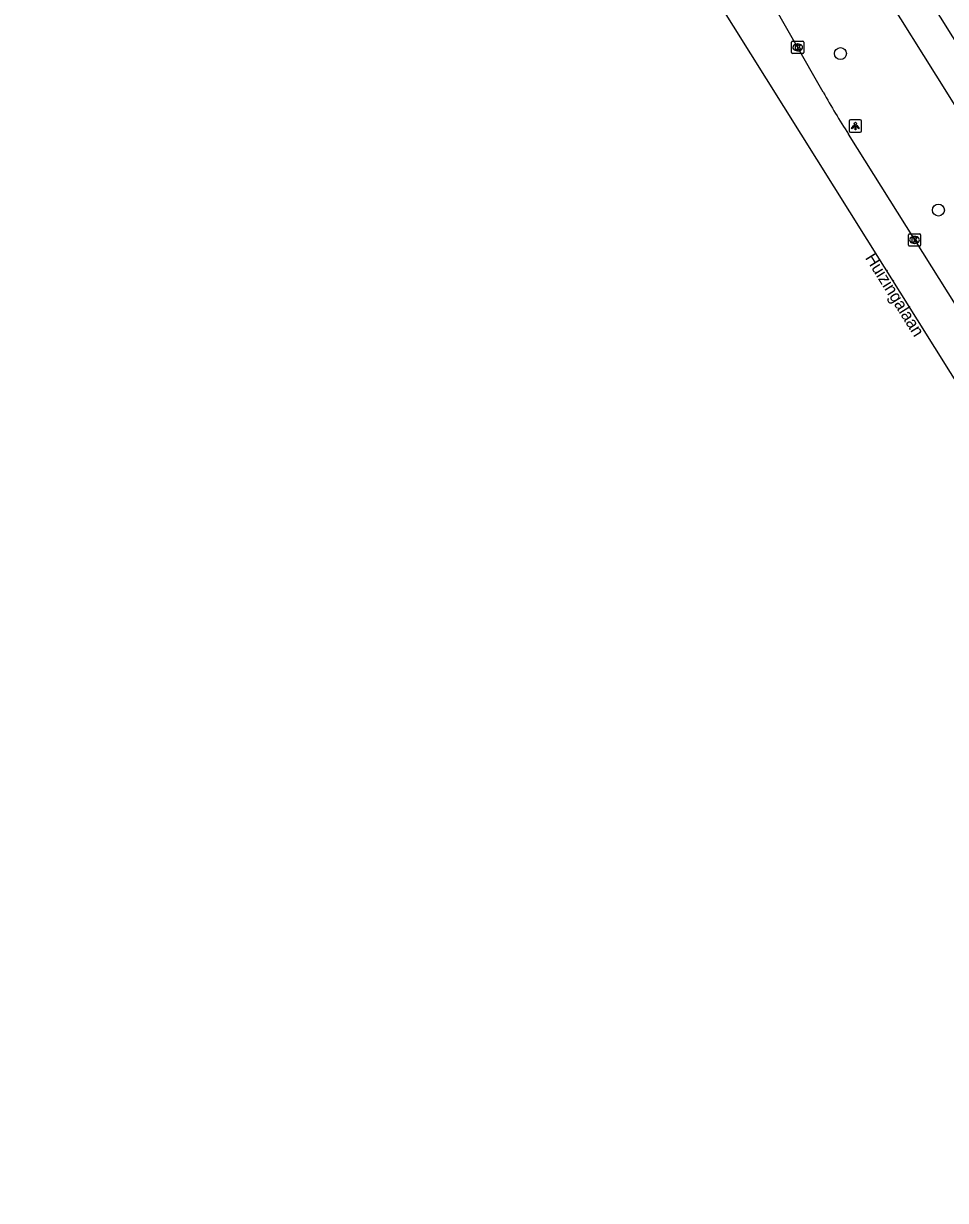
# Model space of a CAD drawing. Extents: x 160077 to 160945, y 386481 to 387498.
# Drawn here: x 160401.7 to 160477.2, y 386632.1 to 386728.5 of the extents above; entities that cross this region are included whole.
import ezdxf

# ---------------------------------------------------------------- set-up
doc = ezdxf.new("R2010")
doc.units = 0
for name, color, linetype in [('IMGEO_Boom', 7, 'Continuous'), ('IMGEO_Fietspad_gesloten', 7, 'Continuous'), ('IMGEO_Kolk', 7, 'Continuous'), ('IMGEO_Lichtpunt', 7, 'Continuous'), ('IMGEO_Openbare_ruimte_label', 7, 'Continuous'), ('IMGEO_OVBaan_gesloten', 7, 'Continuous'), ('IMGEO_Rijbaan_regionaal_gesloten', 7, 'Continuous')]:
    doc.layers.add(name, color=color, linetype=linetype)

msp = doc.modelspace()

# ---------------------------------------------------------------- linework, layer by layer
at = {"layer": 'IMGEO_Boom'}
for centre in [(160468.614, 386725.991), (160476.631, 386713.188)]:
    msp.add_circle(centre, 0.489, dxfattribs=at)
at = {"layer": 'IMGEO_Fietspad_gesloten'}
for points in [[(160545.353, 386614.4), (160540.384, 386622.308), (160531.85, 386635.887), (160531.36, 386636.669), (160520.175, 386654.495), (160507.988, 386673.919), (160499.383, 386687.635), (160498.978, 386688.282), (160486.744, 386707.806), (160476.448, 386724.239), (160468.64, 386736.699), (160465.892, 386741.082), (160454.087, 386759.909), (160444.721, 386774.848), (160437.266, 386786.737), (160433.09, 386793.395), (160422.403, 386810.435), (160420.492, 386813.481), (160411.654, 386827.581), (160407.208, 386834.673), (160401.736, 386843.281)], [(160429.081, 386805.038), (160439.654, 386788.204), (160470.983, 386738.226), (160501.792, 386689.072), (160505.238, 386683.614)]]:
    msp.add_lwpolyline(points, dxfattribs=at)
at = {"layer": 'IMGEO_Kolk'}
for p, q in [((160464.616, 386726.078), (160464.616, 386726.93)), ((160464.691, 386727.004), (160465.543, 386727.004)), ((160465.617, 386726.93), (160465.617, 386726.078)), ((160465.543, 386726.004), (160464.691, 386726.004)), ((160465.127, 386726.224), (160465.102, 386726.224)), ((160465.104, 386726.784), (160465.129, 386726.784)), ((160474.176, 386710.313), (160474.176, 386711.165)), ((160474.251, 386711.239), (160475.103, 386711.239)), ((160474.687, 386710.459), (160474.662, 386710.459)), ((160474.664, 386711.019), (160474.689, 386711.019)), ((160475.177, 386711.165), (160475.177, 386710.313)), ((160475.103, 386710.239), (160474.251, 386710.239))]:
    msp.add_line(p, q, dxfattribs=at)
for points in [[(160464.616, 386726.078), (160464.616, 386726.93)], [(160464.691, 386727.004), (160465.543, 386727.004)], [(160465.617, 386726.93), (160465.617, 386726.078)], [(160465.543, 386726.004), (160464.691, 386726.004)], [(160464.937, 386726.704), (160465.06, 386726.704), (160465.06, 386726.553), (160465.19, 386726.704), (160465.354, 386726.704), (160465.208, 386726.553), (160465.361, 386726.304), (160465.209, 386726.304), (160465.124, 386726.468), (160465.06, 386726.401), (160465.06, 386726.304), (160464.937, 386726.304), (160464.937, 386726.704)], [(160474.176, 386710.313), (160474.176, 386711.165)], [(160474.251, 386711.239), (160475.103, 386711.239)], [(160474.497, 386710.939), (160474.62, 386710.939), (160474.62, 386710.788), (160474.75, 386710.939), (160474.914, 386710.939), (160474.768, 386710.788), (160474.921, 386710.539), (160474.769, 386710.539), (160474.684, 386710.703), (160474.62, 386710.636), (160474.62, 386710.539), (160474.497, 386710.539), (160474.497, 386710.939)], [(160475.177, 386711.165), (160475.177, 386710.313)], [(160475.103, 386710.239), (160474.251, 386710.239)]]:
    msp.add_lwpolyline(points, dxfattribs=at)
for centre, start, end in [((160464.693, 386726.928), 91.55205, 178.44795), ((160464.693, 386726.928), 91.55205, 178.44795), ((160465.541, 386726.928), 1.55205, 88.44795), ((160465.541, 386726.928), 1.55205, 88.44795), ((160464.693, 386726.08), 181.55205, 268.44795), ((160464.693, 386726.08), 181.55205, 268.44795), ((160465.541, 386726.08), 271.55205, 358.44795), ((160465.541, 386726.08), 271.55205, 358.44795), ((160474.253, 386711.163), 91.55205, 178.44795), ((160474.253, 386711.163), 91.55205, 178.44795), ((160475.101, 386711.163), 1.55205, 88.44795), ((160475.101, 386711.163), 1.55205, 88.44795), ((160474.253, 386710.315), 181.55205, 268.44795), ((160474.253, 386710.315), 181.55205, 268.44795), ((160475.101, 386710.315), 271.55205, 358.44795), ((160475.101, 386710.315), 271.55205, 358.44795)]:
    msp.add_arc(centre, 0.0765, start, end, dxfattribs=at)
for centre, major_axis, ratio, start_param, end_param in [((160465.103, 386726.504), (-0.387, 0.002), 0.722429, 4.712389, 7.853982), ((160465.128, 386726.504), (-0.39, 0.002), 0.717154, 1.570796, 4.712389), ((160474.663, 386710.739), (-0.387, 0.002), 0.722429, 4.712389, 7.853982), ((160474.688, 386710.739), (-0.39, 0.002), 0.717154, 1.570796, 4.712389)]:
    msp.add_ellipse(centre, major_axis=major_axis, ratio=ratio, start_param=start_param, end_param=end_param, dxfattribs=at)
at = {"layer": 'IMGEO_Lichtpunt'}
for p, q in [((160469.337, 386720.47), (160469.337, 386719.663)), ((160469.337, 386720.47), (160469.337, 386719.663)), ((160470.239, 386720.565), (160469.431, 386720.565)), ((160470.239, 386720.565), (160469.431, 386720.565)), ((160470.333, 386719.663), (160470.333, 386720.47)), ((160470.333, 386719.663), (160470.333, 386720.47)), ((160469.431, 386719.569), (160470.239, 386719.569)), ((160469.431, 386719.569), (160470.239, 386719.569))]:
    msp.add_line(p, q, dxfattribs=at)
for points in [[(160469.711, 386720.134), (160469.75, 386720.106), (160469.562, 386719.844), (160469.524, 386719.871), (160469.711, 386720.134)], [(160469.813, 386720.086), (160469.86, 386720.086), (160469.86, 386719.764), (160469.813, 386719.764), (160469.813, 386720.086)], [(160469.923, 386720.106), (160469.961, 386720.133), (160470.148, 386719.871), (160470.109, 386719.843), (160469.923, 386720.106)]]:
    msp.add_lwpolyline(points, dxfattribs=at)
msp.add_circle((160469.836, 386720.268), 0.0994, dxfattribs=at)
for centre, start, end in [((160469.431, 386720.47), 90, 180), ((160469.431, 386720.47), 90, 180), ((160470.239, 386720.47), 0, 90), ((160470.239, 386720.47), 0, 90), ((160469.431, 386719.663), 180, 270), ((160469.431, 386719.663), 180, 270), ((160470.239, 386719.663), 270, 0), ((160470.239, 386719.663), 270, 360)]:
    msp.add_arc(centre, 0.0946, start, end, dxfattribs=at)
at = {"layer": 'IMGEO_OVBaan_gesloten'}
msp.add_lwpolyline([(160444.774, 386752.299), (160489.97, 386680.162), (160533.871, 386610.149)], dxfattribs=at)
at = {"layer": 'IMGEO_Rijbaan_regionaal_gesloten'}
for points in [[(160467.207, 386722.84), (160462.551, 386730.993)], [(160567.677, 386562.751), (160564.214, 386568.079), (160559.632, 386575.392), (160555.818, 386581.643), (160469.262, 386719.4)]]:
    msp.add_lwpolyline(points, dxfattribs=at)
msp.add_arc((160518.324, 386751.043), 58.381, 208.88672, 212.82009, dxfattribs=at)

# ---------------------------------------------------------------- texts
at = {"layer": 'IMGEO_Openbare_ruimte_label'}
msp.add_text('Huizingalaan', height=1, rotation=301.95677, dxfattribs=at).set_placement((160470.6, 386709.275))

doc.saveas('drawing.dxf')
